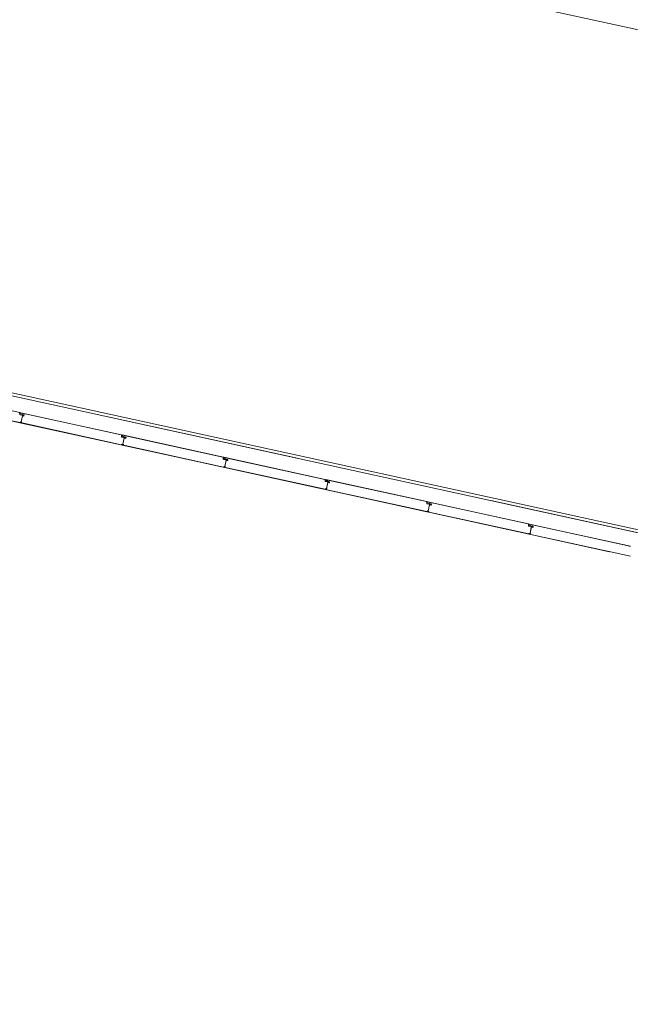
# Model space of a CAD drawing. Header units: metres. Extents: x 233012 to 233264, y 553571 to 554014.
# Tile 289 of 313: x 233173 to 233179, y 553986 to 553996. Entities that reach past the tile are written whole.
import ezdxf

# ---------------------------------------------------------------- set-up
doc = ezdxf.new("R2010")
doc.units = ezdxf.units.M
doc.linetypes.add('NLCS-HIDDEN', pattern=[4, 2, -2])
for name, color, linetype, lineweight in [('A-N---NPP', 251, 'NLCS-HIDDEN', 9), ('A-NA23_vloer', 252, 'Continuous', 0), ('A-NL$1B_3D-modellen_algemeen', 252, 'Continuous', 5), ('A-NL$1B_3D-modellen_algemeen-drsn', 252, 'Continuous', 5), ('A-NL23_vloeraanzicht', 252, 'Continuous', 5)]:
    doc.layers.add(name, color=color, linetype=linetype, lineweight=lineweight)

# ---------------------------------------------------------------- blocks, each defined once
blk = doc.blocks.new('NLRS_41_GM_WPB_waterslag_gen_mie - waterslag-5562979-01_Situatie')
at = {"layer": 'A-NL$1B_3D-modellen_algemeen'}
for p, q in [((-51.482, 0.279), (51.203, 0.279)), ((24.247, 0), (23.146, 0)), ((28.45, 0), (24.547, 0))]:
    blk.add_line(p, q, dxfattribs=at)

msp = doc.modelspace()

# ---------------------------------------------------------------- linework, layer by layer
at = {"layer": 'A-N---NPP', "flags": 128}
msp.add_lwpolyline([(233208.526, 553888.618), (233228.609, 553980.395), (233099.954, 554008.548), (233025.404, 553667.867), (233154.055, 553639.689), (233189.361, 553801.036), (233206.475, 553797.378), (233225.622, 553884.877)], close=True, dxfattribs=at)
at = {"layer": 'A-NA23_vloer', "flags": 128}
msp.add_lwpolyline([(233189.73, 553676.511), (233188.662, 553671.627), (233028.961, 553706.574), (233096.334, 554014.459), (233264.258, 553977.712), (233263.934, 553967.325), (233258.935, 553967.43), (233259.131, 553973.716), (233100.149, 554008.505), (233034.914, 553710.389), (233189.73, 553676.511)], dxfattribs=at)
at = {"layer": 'A-NL$1B_3D-modellen_algemeen-drsn'}
for p, q in [((233172.969, 553992.417), (233171.94, 553992.642)), ((233171.939, 553992.541), (233172.97, 553992.315)), ((233171.939, 553992.54), (233172.97, 553992.314)), ((233172.968, 553992.413), (233172.969, 553992.397)), ((233172.97, 553992.397), (233172.969, 553992.417)), ((233172.991, 553992.391), (233172.972, 553992.395)), ((233172.972, 553992.394), (233172.99, 553992.39)), ((233172.974, 553992.405), (233172.991, 553992.402)), ((233172.974, 553992.404), (233172.991, 553992.401)), ((233174.005, 553992.191), (233172.976, 553992.416)), ((233174.001, 553992.191), (233172.979, 553992.414)), ((233172.983, 553992.322), (233172.997, 553992.385)), ((233172.997, 553992.384), (233172.984, 553992.323)), ((233172.996, 553992.396), (233173.013, 553992.393)), ((233173.014, 553992.394), (233172.997, 553992.397)), ((233173.008, 553992.393), (233172.997, 553992.395)), ((233173.008, 553992.392), (233172.997, 553992.394)), ((233173.012, 553992.383), (233172.999, 553992.385)), ((233172.999, 553992.384), (233173.011, 553992.382)), ((233172.974, 553992.314), (233174.006, 553992.088)), ((233172.987, 553992.317), (233172.975, 553992.317)), ((233172.987, 553992.316), (233172.975, 553992.316)), ((233174.006, 553992.089), (233172.975, 553992.315)), ((233174.004, 553992.187), (233174.004, 553992.171)), ((233174.005, 553992.171), (233174.005, 553992.191)), ((233175.041, 553991.964), (233174.011, 553992.189)), ((233174.015, 553992.187), (233175.036, 553991.964)), ((233174.026, 553992.165), (233174.007, 553992.169)), ((233174.007, 553992.168), (233174.026, 553992.164)), ((233174.01, 553992.179), (233174.026, 553992.175)), ((233174.01, 553992.178), (233174.026, 553992.174)), ((233174.023, 553992.09), (233174.01, 553992.091)), ((233174.023, 553992.089), (233174.01, 553992.09)), ((233175.041, 553991.863), (233174.01, 553992.088)), ((233174.01, 553992.087), (233175.041, 553991.862)), ((233174.019, 553992.096), (233174.033, 553992.159)), ((233174.032, 553992.157), (233174.019, 553992.097)), ((233174.032, 553992.171), (233174.049, 553992.167)), ((233174.032, 553992.17), (233174.049, 553992.166)), ((233174.044, 553992.167), (233174.033, 553992.169)), ((233174.043, 553992.166), (233174.033, 553992.168)), ((233174.047, 553992.157), (233174.034, 553992.158)), ((233174.034, 553992.157), (233174.047, 553992.156)), ((233175.04, 553991.96), (233175.04, 553991.945)), ((233175.041, 553991.945), (233175.041, 553991.964)), ((233175.062, 553991.938), (233175.043, 553991.942)), ((233175.061, 553991.937), (233175.043, 553991.941)), ((233175.045, 553991.952), (233175.062, 553991.948)), ((233175.045, 553991.951), (233175.062, 553991.947)), ((233176.076, 553991.737), (233175.047, 553991.963)), ((233175.05, 553991.961), (233176.072, 553991.737)), ((233175.055, 553991.869), (233175.068, 553991.932)), ((233175.068, 553991.93), (233175.055, 553991.87)), ((233175.067, 553991.943), (233175.084, 553991.939)), ((233175.085, 553991.94), (233175.068, 553991.944)), ((233175.079, 553991.94), (233175.068, 553991.942)), ((233175.079, 553991.939), (233175.068, 553991.941)), ((233175.083, 553991.93), (233175.07, 553991.932)), ((233175.07, 553991.931), (233175.082, 553991.929)), ((233175.045, 553991.861), (233176.077, 553991.635)), ((233175.058, 553991.864), (233175.046, 553991.864)), ((233175.058, 553991.863), (233175.046, 553991.863)), ((233175.046, 553991.862), (233176.077, 553991.636)), ((233176.075, 553991.734), (233176.075, 553991.718)), ((233176.076, 553991.718), (233176.076, 553991.737)), ((233176.097, 553991.712), (233176.078, 553991.716)), ((233176.078, 553991.715), (233176.097, 553991.711)), ((233176.097, 553991.722), (233176.081, 553991.725)), ((233176.081, 553991.724), (233176.097, 553991.721)), ((233177.111, 553991.511), (233176.082, 553991.736)), ((233177.107, 553991.511), (233176.086, 553991.734)), ((233176.09, 553991.642), (233176.104, 553991.706)), ((233176.103, 553991.704), (233176.09, 553991.644)), ((233176.103, 553991.718), (233176.12, 553991.714)), ((233176.103, 553991.717), (233176.12, 553991.713)), ((233176.115, 553991.713), (233176.104, 553991.716)), ((233176.104, 553991.715), (233176.114, 553991.712)), ((233176.118, 553991.703), (233176.105, 553991.705)), ((233176.118, 553991.702), (233176.105, 553991.704)), ((233176.094, 553991.637), (233176.081, 553991.637)), ((233176.094, 553991.636), (233176.081, 553991.636)), ((233177.112, 553991.409), (233176.081, 553991.635)), ((233176.081, 553991.634), (233177.112, 553991.408)), ((233177.112, 553991.491), (233177.111, 553991.511)), ((233177.111, 553991.491), (233177.111, 553991.507)), ((233177.133, 553991.485), (233177.114, 553991.489)), ((233177.132, 553991.484), (233177.114, 553991.488)), ((233177.116, 553991.499), (233177.133, 553991.495)), ((233177.116, 553991.498), (233177.133, 553991.494)), ((233178.147, 553991.284), (233177.118, 553991.51)), ((233177.121, 553991.508), (233178.143, 553991.284)), ((233177.156, 553991.487), (233177.138, 553991.491)), ((233177.138, 553991.49), (233177.155, 553991.486)), ((233177.15, 553991.487), (233177.139, 553991.489)), ((233177.139, 553991.488), (233177.15, 553991.486)), ((233177.116, 553991.407), (233178.148, 553991.182)), ((233177.129, 553991.411), (233177.117, 553991.411)), ((233177.117, 553991.41), (233177.129, 553991.41)), ((233177.117, 553991.408), (233178.148, 553991.183)), ((233177.126, 553991.416), (233177.139, 553991.479)), ((233177.139, 553991.477), (233177.126, 553991.417)), ((233177.154, 553991.477), (233177.141, 553991.478)), ((233177.153, 553991.476), (233177.141, 553991.477)), ((233178.146, 553991.281), (233178.146, 553991.265)), ((233178.147, 553991.265), (233178.147, 553991.284)), ((233179.182, 553991.057), (233178.153, 553991.282)), ((233178.157, 553991.281), (233179.178, 553991.057)), ((233178.168, 553991.258), (233178.149, 553991.262)), ((233178.149, 553991.261), (233178.168, 553991.257)), ((233178.168, 553991.268), (233178.152, 553991.272)), ((233178.152, 553991.271), (233178.168, 553991.267)), ((233178.165, 553991.184), (233178.152, 553991.184)), ((233178.165, 553991.183), (233178.152, 553991.183)), ((233179.183, 553990.956), (233178.152, 553991.181)), ((233178.152, 553991.18), (233178.97, 553991.001)), ((233178.161, 553991.189), (233178.175, 553991.253)), ((233178.174, 553991.25), (233178.161, 553991.19)), ((233178.191, 553991.26), (233178.174, 553991.264)), ((233178.174, 553991.263), (233178.191, 553991.259)), ((233178.175, 553991.262), (233178.185, 553991.259)), ((233178.186, 553991.26), (233178.175, 553991.262)), ((233178.189, 553991.25), (233178.176, 553991.251)), ((233178.176, 553991.25), (233178.189, 553991.249))]:
    msp.add_line(p, q, dxfattribs=at)
for centre, major_axis, ratio, start_param, end_param in [((233172.972, 553992.397), (-0.0032, -0.00143), 1, 5.888446, 7.218344), ((233172.972, 553992.397), (0.00217, -0.00275), 1, 4.069193, 5.39909), ((233172.972, 553992.397), (0.00108, -0.00225), 1, 4.29038, 5.620278), ((233172.975, 553992.407), (-0.00282, -0.00151), 1, 5.313654, 7.14784), ((233172.975, 553992.407), (-0.0014, -0.0017), 1, 4.924274, 6.758459), ((233172.975, 553992.407), (-0.00205, -0.00081), 1, 5.42827, 7.262456), ((233172.978, 553992.41), (0.00007, -0.0042), 1, 2.909966, 4.217373), ((233172.978, 553992.41), (-0.0024, -0.00345), 1, 3.534291, 4.841698), ((233172.991, 553992.393), (0.00322, -0.00138), 1, 4.902642, 6.438001), ((233172.991, 553992.393), (-0.00278, -0.00212), 1, 0.704419, 2.239778), ((233172.99, 553992.398), (-0.00295, -0.00188), 1, 3.371735, 3.930592), ((233172.99, 553992.398), (-0.0035, 0.00016), 1, 3.985195, 4.544052), ((233172.99, 553992.398), (-0.00225, -0.00108), 1, 3.490623, 4.04948), ((233172.991, 553992.393), (-0.00247, 0.0004), 1, 1.517566, 3.052924), ((233172.997, 553992.392), (0.00052, -0.00316), 1, 2.764345, 4.299093), ((233172.997, 553992.392), (0.00029, -0.00218), 1, 2.796726, 4.331349), ((233172.997, 553992.392), (-0.00005, -0.0022), 1, 2.951707, 4.48633), ((233172.997, 553992.399), (-0.00113, -0.00189), 1, 6.046079, 6.604935), ((233172.997, 553992.399), (-0.00166, -0.00144), 1, 0.083893, 0.64275), ((233172.997, 553992.399), (-0.00056, -0.00315), 1, 5.686243, 6.2451), ((233172.999, 553992.383), (0.00341, -0.00077), 1, 1.664264, 2.402198), ((233172.999, 553992.383), (-0.00012, -0.0035), 1, 3.048082, 3.786017), ((233172.999, 553992.383), (0.00152, -0.00199), 1, 2.360264, 3.114134), ((233172.999, 553992.383), (-0.00153, -0.00061), 1, 4.202447, 5.685977), ((233172.999, 553992.383), (-0.000281, -0.000586), 1, 3.460683, 4.944212), ((233172.999, 553992.383), (-0.000634, -0.000142), 1, 4.363322, 5.846852), ((233173.007, 553992.388), (0.00177, -0.00131), 1, 5.221733, 6.705263), ((233173.007, 553992.388), (-0.00204, -0.00246), 1, 0.564994, 2.048524), ((233173.007, 553992.388), (0.00208, -0.00072), 1, 4.916898, 6.400428), ((233173.007, 553992.389), (0.00094, -0.00306), 1, 1.055608, 2.626404), ((233173.007, 553992.389), (0.00023, -0.00219), 1, 1.249046, 2.819842), ((233173.007, 553992.389), (0.00023, -0.00219), 1, 1.249046, 2.819842), ((233173.012, 553992.386), (-0.0035, 0.00014), 1, 1.481303, 2.964833), ((233173.012, 553992.386), (0.00319, -0.00145), 1, 5.011082, 6.494612), ((233173.012, 553992.386), (0.00209, -0.00137), 1, 5.162977, 6.646507), ((233173.013, 553992.39), (0.0016, -0.00192), 1, 0.662909, 2.233706), ((233173.013, 553992.39), (0.0033, -0.00116), 1, 0.122489, 1.693286), ((233173.013, 553992.39), (0.0033, -0.00116), 1, 0.122489, 1.693286), ((233172.97, 553992.316), (-0.001, -0.000016), 1, 1.338972, 2.909768), ((233172.97, 553992.316), (0.00138, -0.00145), 1, 5.307534, 6.87833), ((233172.97, 553992.316), (-0.001, -0.000016), 1, 1.338972, 2.909768), ((233172.975, 553992.317), (-0.0013, -0.0027), 1, 2.472128, 4.943664), ((233172.975, 553992.317), (-0.00023, -0.00299), 1, 2.099436, 4.570971), ((233172.975, 553992.317), (-0.00017, -0.00199), 1, 2.107302, 4.578591), ((233172.975, 553992.315), (0.00075, -0.00164), 1, 2.825219, 5.469697), ((233172.975, 553992.315), (-0.000117, -0.000791), 1, 3.465414, 5.959476), ((233172.975, 553992.315), (0.000547, -0.000584), 1, 2.566065, 5.060127), ((233172.977, 553992.318), (-0.000113, -0.000994), 1, 5.278694, 6.377924), ((233172.984, 553992.321), (-0.000467, -0.000884), 1, 4.982599, 6.553395), ((233172.985, 553992.323), (-0.000608, -0.000794), 1, 5.150418, 6.721214), ((233172.987, 553992.319), (0.00126, -0.00031), 1, 4.933576, 7.877773), ((233172.987, 553992.319), (-0.000291, -0.000034), 1, 1.43767, 4.381867), ((233172.987, 553992.319), (-0.000275, -0.000102), 1, 1.198998, 4.143195), ((233172.987, 553992.319), (-0.00195, -0.00045), 1, 1.326327, 2.798059), ((233172.987, 553992.319), (0.00186, -0.00069), 1, 0.040866, 1.709453), ((233174, 553992.187), (0.00267, -0.00298), 1, 0.931354, 2.19532), ((233174, 553992.187), (-0.00344, -0.00203), 1, 2.699863, 3.963829), ((233174.01, 553992.181), (-0.00282, -0.00151), 1, 5.313654, 7.14784), ((233174.014, 553992.183), (0.00007, -0.0042), 1, 2.909966, 4.217373), ((233174.014, 553992.183), (-0.0024, -0.00345), 1, 3.534291, 4.841698), ((233174.008, 553992.171), (-0.0032, -0.00143), 1, 5.888446, 7.218344), ((233174.008, 553992.171), (0.00217, -0.00275), 1, 4.069193, 5.39909), ((233174.008, 553992.171), (0.00108, -0.00225), 1, 4.29038, 5.620278), ((233174.006, 553992.09), (-0.001, -0.000016), 1, 1.338972, 2.909768), ((233174.006, 553992.09), (0.00138, -0.00145), 1, 5.307534, 6.87833), ((233174.006, 553992.09), (-0.001, -0.000016), 1, 1.338972, 2.909768), ((233174.01, 553992.091), (-0.0013, -0.0027), 1, 2.472128, 4.943664), ((233174.01, 553992.091), (-0.00023, -0.00299), 1, 2.099436, 4.570971), ((233174.01, 553992.181), (-0.0014, -0.0017), 1, 4.924274, 6.758459), ((233174.01, 553992.181), (-0.00205, -0.00081), 1, 5.42827, 7.262456), ((233174.01, 553992.091), (-0.00017, -0.00199), 1, 2.107302, 4.578591), ((233174.011, 553992.089), (0.00075, -0.00164), 1, 2.825219, 5.469697), ((233174.011, 553992.089), (-0.000117, -0.000791), 1, 3.465414, 5.959476), ((233174.011, 553992.089), (0.000547, -0.000584), 1, 2.566065, 5.060127), ((233174.013, 553992.092), (-0.000113, -0.000994), 1, 5.278694, 6.377924), ((233174.02, 553992.096), (-0.000608, -0.000794), 1, 5.150418, 6.721214), ((233174.02, 553992.095), (-0.000467, -0.000884), 1, 4.982599, 6.553395), ((233174.023, 553992.093), (0.00186, -0.00069), 1, 0.040866, 1.709453), ((233174.023, 553992.092), (0.00126, -0.00031), 1, 4.933576, 7.877773), ((233174.023, 553992.092), (-0.000291, -0.000034), 1, 1.43767, 4.381867), ((233174.023, 553992.092), (-0.000275, -0.000102), 1, 1.198998, 4.143195), ((233174.023, 553992.092), (-0.00195, -0.00045), 1, 1.326327, 2.798059), ((233174.026, 553992.172), (-0.00295, -0.00188), 1, 3.371735, 3.930592), ((233174.026, 553992.172), (-0.0035, 0.00016), 1, 3.985195, 4.544052), ((233174.026, 553992.172), (-0.00225, -0.00108), 1, 3.490623, 4.04948), ((233174.027, 553992.167), (-0.00247, 0.0004), 1, 1.517566, 3.052924), ((233174.027, 553992.167), (0.00322, -0.00138), 1, 4.902642, 6.438001), ((233174.027, 553992.167), (-0.00278, -0.00212), 1, 0.704419, 2.239778), ((233174.032, 553992.166), (0.00052, -0.00316), 1, 2.764345, 4.299093), ((233174.032, 553992.173), (-0.00056, -0.00315), 1, 5.686243, 6.2451), ((233174.032, 553992.166), (0.00029, -0.00218), 1, 2.796726, 4.331349), ((233174.032, 553992.166), (-0.00005, -0.0022), 1, 2.951707, 4.48633), ((233174.032, 553992.173), (-0.00113, -0.00189), 1, 6.046079, 6.604935), ((233174.032, 553992.173), (-0.00166, -0.00144), 1, 0.083893, 0.64275), ((233174.034, 553992.157), (0.00341, -0.00077), 1, 1.664264, 2.402198), ((233174.034, 553992.157), (-0.00012, -0.0035), 1, 3.048082, 3.786017), ((233174.034, 553992.157), (-0.00153, -0.00061), 1, 4.202447, 5.685977), ((233174.034, 553992.157), (0.00152, -0.00199), 1, 2.360264, 3.114134), ((233174.034, 553992.157), (-0.000281, -0.000586), 1, 3.460683, 4.944212), ((233174.034, 553992.157), (-0.000634, -0.000142), 1, 4.363322, 5.846852), ((233174.043, 553992.162), (0.00177, -0.00131), 1, 5.221733, 6.705263), ((233174.043, 553992.162), (-0.00204, -0.00246), 1, 0.564994, 2.048524), ((233174.043, 553992.162), (0.00208, -0.00072), 1, 4.916898, 6.400428), ((233174.043, 553992.163), (0.00023, -0.00219), 1, 1.249046, 2.819842), ((233174.043, 553992.163), (0.00023, -0.00219), 1, 1.249046, 2.819842), ((233174.043, 553992.163), (0.00094, -0.00306), 1, 1.055608, 2.626404), ((233174.047, 553992.159), (0.00209, -0.00137), 1, 5.162977, 6.646507), ((233174.047, 553992.159), (-0.0035, 0.00014), 1, 1.481303, 2.964833), ((233174.047, 553992.159), (0.00319, -0.00145), 1, 5.011082, 6.494612), ((233174.048, 553992.164), (0.0033, -0.00116), 1, 0.122489, 1.693286), ((233174.048, 553992.164), (0.0033, -0.00116), 1, 0.122489, 1.693286), ((233174.048, 553992.164), (0.0016, -0.00192), 1, 0.662909, 2.233706), ((233175.036, 553991.96), (0.00267, -0.00298), 1, 0.931354, 2.19532), ((233175.036, 553991.96), (-0.00344, -0.00203), 1, 2.699863, 3.963829), ((233175.043, 553991.945), (-0.0032, -0.00143), 1, 5.888446, 7.218344), ((233175.043, 553991.945), (0.00217, -0.00275), 1, 4.069193, 5.39909), ((233175.043, 553991.945), (0.00108, -0.00225), 1, 4.29038, 5.620278), ((233175.046, 553991.954), (-0.00282, -0.00151), 1, 5.313654, 7.14784), ((233175.046, 553991.954), (-0.0014, -0.0017), 1, 4.924274, 6.758459), ((233175.046, 553991.954), (-0.00205, -0.00081), 1, 5.42827, 7.262456), ((233175.049, 553991.957), (0.00007, -0.0042), 1, 2.909966, 4.217373), ((233175.049, 553991.957), (-0.0024, -0.00345), 1, 3.534291, 4.841698), ((233175.062, 553991.941), (0.00322, -0.00138), 1, 4.902642, 6.438001), ((233175.062, 553991.941), (-0.00278, -0.00212), 1, 0.704419, 2.239778), ((233175.061, 553991.945), (-0.00295, -0.00188), 1, 3.371735, 3.930592), ((233175.061, 553991.945), (-0.0035, 0.00016), 1, 3.985195, 4.544052), ((233175.061, 553991.945), (-0.00225, -0.00108), 1, 3.490623, 4.04948), ((233175.062, 553991.941), (-0.00247, 0.0004), 1, 1.517566, 3.052924), ((233175.068, 553991.939), (0.00052, -0.00316), 1, 2.764345, 4.299093), ((233175.068, 553991.946), (-0.00113, -0.00189), 1, 6.046079, 6.604935), ((233175.068, 553991.946), (-0.00166, -0.00144), 1, 0.083893, 0.64275), ((233175.068, 553991.946), (-0.00056, -0.00315), 1, 5.686243, 6.2451), ((233175.068, 553991.939), (0.00029, -0.00218), 1, 2.796726, 4.331349), ((233175.068, 553991.939), (-0.00005, -0.0022), 1, 2.951707, 4.48633), ((233175.07, 553991.93), (0.00341, -0.00077), 1, 1.664264, 2.402198), ((233175.07, 553991.93), (-0.00012, -0.0035), 1, 3.048082, 3.786017), ((233175.07, 553991.93), (0.00152, -0.00199), 1, 2.360264, 3.114134), ((233175.07, 553991.93), (-0.00153, -0.00061), 1, 4.202447, 5.685977), ((233175.07, 553991.93), (-0.000281, -0.000586), 1, 3.460683, 4.944212), ((233175.07, 553991.93), (-0.000634, -0.000142), 1, 4.363322, 5.846852), ((233175.078, 553991.935), (0.00177, -0.00131), 1, 5.221733, 6.705263), ((233175.078, 553991.935), (0.00208, -0.00072), 1, 4.916898, 6.400428), ((233175.078, 553991.935), (-0.00204, -0.00246), 1, 0.564994, 2.048524), ((233175.079, 553991.937), (0.00094, -0.00306), 1, 1.055608, 2.626404), ((233175.079, 553991.937), (0.00023, -0.00219), 1, 1.249046, 2.819842), ((233175.079, 553991.937), (0.00023, -0.00219), 1, 1.249046, 2.819842), ((233175.083, 553991.932), (-0.0035, 0.00014), 1, 1.481303, 2.964833), ((233175.083, 553991.932), (0.00319, -0.00145), 1, 5.011082, 6.494612), ((233175.083, 553991.932), (0.00209, -0.00137), 1, 5.162977, 6.646507), ((233175.084, 553991.937), (0.0016, -0.00192), 1, 0.662909, 2.233706), ((233175.084, 553991.937), (0.0033, -0.00116), 1, 0.122489, 1.693286), ((233175.084, 553991.937), (0.0033, -0.00116), 1, 0.122489, 1.693286), ((233175.042, 553991.864), (-0.001, -0.000016), 1, 1.338972, 2.909768), ((233175.042, 553991.864), (0.00138, -0.00145), 1, 5.307534, 6.87833), ((233175.042, 553991.864), (-0.001, -0.000016), 1, 1.338972, 2.909768), ((233175.046, 553991.864), (-0.0013, -0.0027), 1, 2.472128, 4.943664), ((233175.046, 553991.864), (-0.00023, -0.00299), 1, 2.099436, 4.570971), ((233175.046, 553991.864), (-0.00017, -0.00199), 1, 2.107302, 4.578591), ((233175.046, 553991.862), (0.00075, -0.00164), 1, 2.825219, 5.469697), ((233175.046, 553991.862), (-0.000117, -0.000791), 1, 3.465414, 5.959476), ((233175.046, 553991.862), (0.000547, -0.000584), 1, 2.566065, 5.060127), ((233175.049, 553991.866), (-0.000113, -0.000994), 1, 5.278694, 6.377924), ((233175.056, 553991.869), (-0.000467, -0.000884), 1, 4.982599, 6.553395), ((233175.056, 553991.87), (-0.000608, -0.000794), 1, 5.150418, 6.721214), ((233175.058, 553991.866), (0.00126, -0.00031), 1, 4.933576, 7.877773), ((233175.058, 553991.866), (-0.000291, -0.000034), 1, 1.43767, 4.381867), ((233175.058, 553991.866), (-0.000275, -0.000102), 1, 1.198998, 4.143195), ((233175.058, 553991.866), (-0.00195, -0.00045), 1, 1.326327, 2.798059), ((233175.058, 553991.866), (0.00186, -0.00069), 1, 0.040866, 1.709453), ((233176.071, 553991.733), (0.00267, -0.00298), 1, 0.931354, 2.19532), ((233176.071, 553991.733), (-0.00344, -0.00203), 1, 2.699863, 3.963829), ((233176.079, 553991.718), (-0.0032, -0.00143), 1, 5.888446, 7.218344), ((233176.079, 553991.718), (0.00217, -0.00275), 1, 4.069193, 5.39909), ((233176.079, 553991.718), (0.00108, -0.00225), 1, 4.29038, 5.620278), ((233176.081, 553991.728), (-0.00258, 0.00189), 1, 0.153289, 1.987475), ((233176.081, 553991.728), (-0.00196, 0.001), 1, 6.275599, 8.109785), ((233176.081, 553991.728), (0.00171, 0.00138), 1, 1.98509, 3.819275), ((233176.085, 553991.73), (-0.00118, 0.00403), 1, 5.782771, 7.090178), ((233176.085, 553991.73), (-0.00151, 0.00392), 1, 5.701152, 7.008559), ((233176.097, 553991.718), (0.00273, 0.00219), 1, 0.118826, 0.677683), ((233176.097, 553991.718), (0.0035, 0), 1, 0.796509, 1.355366), ((233176.097, 553991.718), (-0.00157, 0.00195), 1, 4.831215, 5.390072), ((233176.098, 553991.714), (0.00322, -0.00138), 1, 4.902642, 6.438001), ((233176.098, 553991.714), (-0.00247, 0.0004), 1, 1.517566, 3.052924), ((233176.098, 553991.714), (-0.00278, -0.00212), 1, 0.704419, 2.239778), ((233176.103, 553991.713), (0.00052, -0.00316), 1, 2.764345, 4.299093), ((233176.103, 553991.72), (-0.00305, 0.00096), 1, 1.101078, 1.659935), ((233176.103, 553991.713), (0.00029, -0.00218), 1, 2.796726, 4.331349), ((233176.103, 553991.713), (-0.00005, -0.0022), 1, 2.951707, 4.48633), ((233176.103, 553991.72), (-0.0022, 0.00014), 1, 0.861902, 1.420759), ((233176.103, 553991.72), (-0.00193, 0.00106), 1, 1.296924, 1.85578), ((233176.105, 553991.704), (0.00341, -0.00077), 1, 1.664264, 2.402198), ((233176.105, 553991.704), (-0.00012, -0.0035), 1, 3.048082, 3.786017), ((233176.105, 553991.703), (-0.00165, 0.00011), 1, 4.648307, 6.131837), ((233176.105, 553991.704), (0.00152, -0.00199), 1, 2.360264, 3.114134), ((233176.105, 553991.703), (0.000603, 0.000243), 1, 1.058687, 2.542216), ((233176.105, 553991.703), (0.000399, 0.000513), 1, 0.533125, 2.016655), ((233176.114, 553991.709), (0.00177, -0.00131), 1, 5.221733, 6.705263), ((233176.114, 553991.709), (-0.00204, -0.00246), 1, 0.564994, 2.048524), ((233176.114, 553991.709), (0.00208, -0.00072), 1, 4.916898, 6.400428), ((233176.114, 553991.71), (0.00023, -0.00219), 1, 1.249046, 2.819842), ((233176.114, 553991.71), (0.00023, -0.00219), 1, 1.249046, 2.819842), ((233176.114, 553991.71), (0.00094, -0.00306), 1, 1.055608, 2.626404), ((233176.118, 553991.706), (0.00336, 0.00098), 1, 4.299241, 5.782771), ((233176.118, 553991.706), (0.0024, 0.0007), 1, 4.299241, 5.782771), ((233176.118, 553991.706), (0.00222, 0.0027), 1, 3.702033, 5.185563), ((233176.119, 553991.71), (0.00234, 0.0026), 1, 5.229197, 6.799993), ((233176.119, 553991.71), (0.00234, 0.0026), 1, 5.229197, 6.799993), ((233176.119, 553991.71), (0.00205, 0.00143), 1, 5.46102, 7.031817), ((233176.077, 553991.637), (-0.001, -0.000016), 1, 1.338972, 2.909768), ((233176.077, 553991.637), (-0.001, -0.000016), 1, 1.338972, 2.909768), ((233176.077, 553991.637), (0.00138, -0.00145), 1, 5.307534, 6.87833), ((233176.081, 553991.638), (-0.0013, -0.0027), 1, 2.472128, 4.943664), ((233176.081, 553991.638), (-0.00023, -0.00299), 1, 2.099436, 4.570971), ((233176.081, 553991.638), (-0.00017, -0.00199), 1, 2.107302, 4.578591), ((233176.082, 553991.636), (0.00173, 0.00051), 1, 1.394919, 4.039398), ((233176.082, 553991.636), (0.00036, 0.000714), 1, 0.644104, 3.138166), ((233176.082, 553991.636), (0.000734, 0.000319), 1, 1.337561, 3.831623), ((233176.084, 553991.639), (-0.000113, -0.000994), 1, 5.278694, 6.377924), ((233176.091, 553991.643), (0.000108, 0.000994), 1, 1.463081, 3.033877), ((233176.091, 553991.642), (-0.000467, -0.000884), 1, 4.982599, 6.553395), ((233176.094, 553991.64), (-0.00183, 0.00078), 1, 3.229593, 4.898181), ((233176.094, 553991.639), (0.00126, -0.00031), 1, 4.933576, 7.877773), ((233176.094, 553991.639), (-0.000291, -0.000034), 1, 1.43767, 4.381867), ((233176.094, 553991.639), (-0.000275, -0.000102), 1, 1.198998, 4.143195), ((233176.094, 553991.639), (-0.002, 0.00012), 1, 1.611311, 3.083043), ((233177.107, 553991.507), (-0.00341, 0.00209), 1, 3.782438, 5.046403), ((233177.107, 553991.507), (-0.00297, 0.00267), 1, 3.965231, 5.229196), ((233177.114, 553991.491), (-0.00043, 0.00347), 1, 1.472156, 2.802053), ((233177.114, 553991.491), (-0.00208, 0.00281), 1, 0.959007, 2.288905), ((233177.114, 553991.491), (-0.00197, 0.00154), 1, 0.686758, 2.016655), ((233177.117, 553991.501), (-0.00282, -0.00151), 1, 5.313654, 7.14784), ((233177.117, 553991.501), (-0.0014, -0.0017), 1, 4.924274, 6.758459), ((233177.117, 553991.501), (-0.00205, -0.00081), 1, 5.42827, 7.262456), ((233177.12, 553991.504), (0.00007, -0.0042), 1, 2.909966, 4.217373), ((233177.12, 553991.504), (-0.0024, -0.00345), 1, 3.534291, 4.841698), ((233177.133, 553991.487), (-0.00215, 0.00277), 1, 2.266198, 3.801557), ((233177.133, 553991.487), (-0.00202, 0.00286), 1, 2.310657, 3.846015), ((233177.132, 553991.492), (-0.00295, -0.00188), 1, 3.371735, 3.930592), ((233177.132, 553991.492), (-0.0035, 0.00016), 1, 3.985195, 4.544052), ((233177.132, 553991.492), (-0.00225, -0.00108), 1, 3.490623, 4.04948), ((233177.133, 553991.487), (-0.00042, 0.00246), 1, 2.757595, 4.292953), ((233177.139, 553991.486), (-0.00026, 0.00319), 1, 5.985522, 7.52027), ((233177.139, 553991.493), (-0.00113, -0.00189), 1, 6.046079, 6.604935), ((233177.139, 553991.493), (-0.00166, -0.00144), 1, 0.083893, 0.64275), ((233177.139, 553991.493), (-0.00056, -0.00315), 1, 5.686243, 6.2451), ((233177.139, 553991.486), (0.00147, 0.00164), 1, 0.517176, 2.051798), ((233177.139, 553991.486), (0.00028, 0.00218), 1, 6.193925, 7.728547), ((233177.141, 553991.477), (0.00031, 0.00349), 1, 6.242835, 6.980769), ((233177.141, 553991.477), (-0.00165, 0.00309), 1, 5.665529, 6.403463), ((233177.149, 553991.482), (-0.00071, 0.00208), 1, 2.684811, 4.168341), ((233177.149, 553991.482), (-0.00062, 0.00211), 1, 2.728445, 4.211975), ((233177.149, 553991.482), (0.0002, 0.00319), 1, 3.077511, 4.56104), ((233177.15, 553991.484), (-0.00201, 0.00249), 1, 3.819275, 5.390072), ((233177.15, 553991.484), (-0.00123, 0.00182), 1, 3.90185, 5.472646), ((233177.15, 553991.484), (-0.00123, 0.00182), 1, 3.90185, 5.472646), ((233177.155, 553991.484), (0.0016, -0.00192), 1, 0.662909, 2.233706), ((233177.155, 553991.484), (0.0033, -0.00116), 1, 0.122489, 1.693286), ((233177.155, 553991.484), (0.0033, -0.00116), 1, 0.122489, 1.693286), ((233177.113, 553991.41), (-0.00125, 0.00156), 1, 2.248479, 3.819275), ((233177.113, 553991.41), (0.000779, 0.000627), 1, 3.819275, 5.390072), ((233177.113, 553991.41), (0.000779, 0.000627), 1, 3.819275, 5.390072), ((233177.117, 553991.411), (0.0001, 0.003), 1, 5.198727, 7.670263), ((233177.117, 553991.411), (-0.00104, 0.00281), 1, 4.810536, 7.282071), ((233177.117, 553991.411), (-0.00042, 0.00195), 1, 4.952556, 7.423845), ((233177.117, 553991.409), (0.00075, -0.00164), 1, 2.825219, 5.469697), ((233177.117, 553991.409), (-0.000117, -0.000791), 1, 3.465414, 5.959476), ((233177.117, 553991.409), (0.000547, -0.000584), 1, 2.566065, 5.060127), ((233177.119, 553991.413), (-0.000704, 0.000711), 1, 1.243987, 2.343218), ((233177.127, 553991.416), (0.000391, 0.00092), 1, 1.757082, 3.327879), ((233177.127, 553991.417), (-0.000608, -0.000794), 1, 5.150418, 6.721214), ((233177.129, 553991.413), (0.000923, 0.000906), 1, 3.917973, 6.86217), ((233177.129, 553991.413), (-0.000242, 0.000165), 1, 2.151873, 5.09607), ((233177.129, 553991.413), (0.000288, 0.000053), 0.999999, 4.513118, 7.457316), ((233177.129, 553991.413), (-0.00195, -0.00045), 1, 1.326327, 2.798059), ((233177.129, 553991.413), (0.00186, -0.00069), 1, 0.040866, 1.709453), ((233177.141, 553991.477), (0.0002, 0.00249), 1, 6.234868, 6.988737), ((233177.141, 553991.477), (-0.00153, -0.00061), 1, 4.202447, 5.685977), ((233177.141, 553991.477), (-0.000281, -0.000586), 1, 3.460683, 4.944212), ((233177.141, 553991.477), (-0.000634, -0.000142), 1, 4.363322, 5.846852), ((233177.154, 553991.479), (-0.0035, 0.00014), 1, 1.481303, 2.964833), ((233177.154, 553991.479), (0.00319, -0.00145), 1, 5.011082, 6.494612), ((233177.154, 553991.479), (0.00209, -0.00137), 1, 5.162977, 6.646507), ((233178.142, 553991.28), (0.00267, -0.00298), 1, 0.931354, 2.19532), ((233178.142, 553991.28), (-0.00344, -0.00203), 1, 2.699863, 3.963829), ((233178.156, 553991.277), (0.00007, -0.0042), 1, 2.909966, 4.217373), ((233178.156, 553991.277), (-0.0024, -0.00345), 1, 3.534291, 4.841698), ((233178.15, 553991.265), (-0.0032, -0.00143), 1, 5.888446, 7.218344), ((233178.15, 553991.265), (0.00217, -0.00275), 1, 4.069193, 5.39909), ((233178.15, 553991.265), (0.00108, -0.00225), 1, 4.29038, 5.620278), ((233178.148, 553991.184), (-0.001, -0.000016), 1, 1.338972, 2.909768), ((233178.148, 553991.184), (-0.001, -0.000016), 1, 1.338972, 2.909768), ((233178.148, 553991.184), (0.00138, -0.00145), 1, 5.307534, 6.87833), ((233178.152, 553991.274), (-0.00282, -0.00151), 1, 5.313654, 7.14784), ((233178.152, 553991.185), (-0.0013, -0.0027), 1, 2.472128, 4.943664), ((233178.152, 553991.185), (-0.00023, -0.00299), 1, 2.099436, 4.570971), ((233178.152, 553991.274), (-0.0014, -0.0017), 1, 4.924274, 6.758459), ((233178.152, 553991.274), (-0.00205, -0.00081), 1, 5.42827, 7.262456), ((233178.152, 553991.185), (-0.00017, -0.00199), 1, 2.107302, 4.578591), ((233178.152, 553991.182), (0.00075, -0.00164), 1, 2.825219, 5.469697), ((233178.152, 553991.182), (-0.000117, -0.000791), 1, 3.465414, 5.959476), ((233178.152, 553991.182), (0.000547, -0.000584), 1, 2.566065, 5.060127), ((233178.155, 553991.186), (-0.000113, -0.000994), 1, 5.278694, 6.377924), ((233178.162, 553991.19), (-0.000608, -0.000794), 1, 5.150418, 6.721214), ((233178.162, 553991.189), (-0.000467, -0.000884), 1, 4.982599, 6.553395), ((233178.165, 553991.186), (0.00186, -0.00069), 1, 0.040866, 1.709453), ((233178.165, 553991.186), (0.00126, -0.00031), 1, 4.933576, 7.877773), ((233178.165, 553991.186), (-0.000291, -0.000034), 1, 1.43767, 4.381867), ((233178.165, 553991.186), (-0.000275, -0.000102), 1, 1.198998, 4.143195), ((233178.165, 553991.186), (-0.00195, -0.00045), 1, 1.326327, 2.798059), ((233178.167, 553991.265), (-0.00295, -0.00188), 1, 3.371735, 3.930592), ((233178.167, 553991.265), (-0.0035, 0.00016), 1, 3.985195, 4.544052), ((233178.167, 553991.265), (-0.00225, -0.00108), 1, 3.490623, 4.04948), ((233178.169, 553991.261), (0.00322, -0.00138), 1, 4.902642, 6.438001), ((233178.169, 553991.261), (-0.00247, 0.0004), 1, 1.517566, 3.052924), ((233178.169, 553991.261), (-0.00278, -0.00212), 1, 0.704419, 2.239778), ((233178.174, 553991.259), (0.00052, -0.00316), 1, 2.764345, 4.299093), ((233178.174, 553991.266), (-0.00056, -0.00315), 1, 5.686243, 6.2451), ((233178.174, 553991.259), (0.00029, -0.00218), 1, 2.796726, 4.331349), ((233178.174, 553991.259), (-0.00005, -0.0022), 1, 2.951707, 4.48633), ((233178.174, 553991.266), (-0.00113, -0.00189), 1, 6.046079, 6.604935), ((233178.174, 553991.266), (-0.00166, -0.00144), 1, 0.083893, 0.64275), ((233178.176, 553991.251), (0.00341, -0.00077), 1, 1.664264, 2.402198), ((233178.176, 553991.251), (-0.00012, -0.0035), 1, 3.048082, 3.786017), ((233178.176, 553991.25), (-0.00153, -0.00061), 1, 4.202447, 5.685977), ((233178.176, 553991.251), (0.00152, -0.00199), 1, 2.360264, 3.114134), ((233178.176, 553991.25), (-0.000281, -0.000586), 1, 3.460683, 4.944212), ((233178.176, 553991.25), (-0.000634, -0.000142), 1, 4.363322, 5.846852), ((233178.185, 553991.255), (0.00177, -0.00131), 1, 5.221733, 6.705263), ((233178.185, 553991.255), (-0.00204, -0.00246), 1, 0.564994, 2.048524), ((233178.185, 553991.255), (0.00208, -0.00072), 1, 4.916898, 6.400428), ((233178.185, 553991.257), (0.00023, -0.00219), 1, 1.249046, 2.819842), ((233178.185, 553991.257), (0.00023, -0.00219), 1, 1.249046, 2.819842), ((233178.185, 553991.257), (0.00094, -0.00306), 1, 1.055608, 2.626404), ((233178.189, 553991.252), (0.00209, -0.00137), 1, 5.162977, 6.646507), ((233178.189, 553991.252), (-0.0035, 0.00014), 1, 1.481303, 2.964833), ((233178.189, 553991.252), (0.00319, -0.00145), 1, 5.011082, 6.494612), ((233178.19, 553991.257), (0.0033, -0.00116), 1, 0.122489, 1.693286), ((233178.19, 553991.257), (0.0033, -0.00116), 1, 0.122489, 1.693286), ((233178.19, 553991.257), (0.0016, -0.00192), 1, 0.662909, 2.233706), ((233179.177, 553991.053), (0.00267, -0.00298), 1, 0.931354, 2.19532), ((233179.177, 553991.053), (-0.00344, -0.00203), 1, 2.699863, 3.963829)]:
    msp.add_ellipse(centre, major_axis=major_axis, ratio=ratio, start_param=start_param, end_param=end_param, dxfattribs=at)
at = {"layer": 'A-NL23_vloeraanzicht'}
msp.add_line((233264.258, 553977.712), (233096.334, 554014.459), dxfattribs=at)

# ---------------------------------------------------------------- block references
at = {"layer": 'A-NL$1B_3D-modellen_algemeen', "rotation": 347.6567290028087}
msp.add_blockref('NLRS_41_GM_WPB_waterslag_gen_mie - waterslag-5562979-01_Situatie', (233150.359, 553997.262), dxfattribs=at)

doc.saveas('drawing.dxf')
